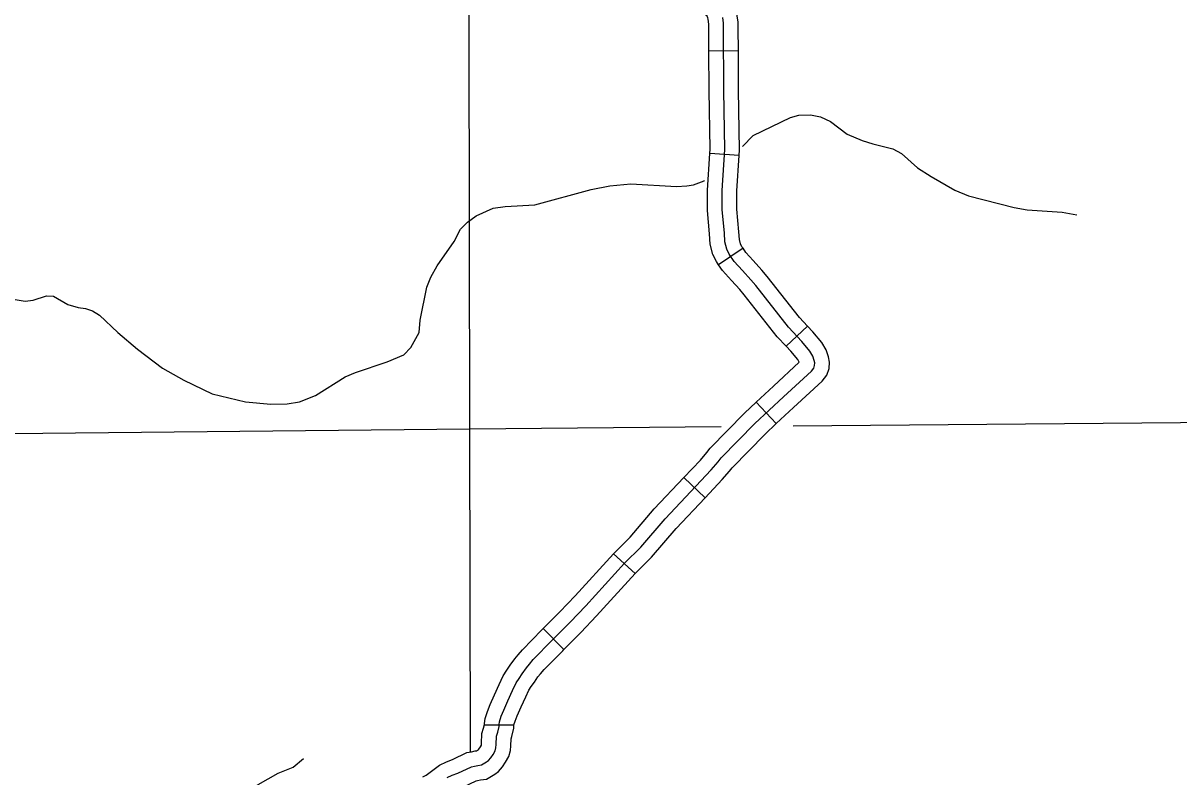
# Model space of a CAD drawing. Extents: x 1377389 to 1380723, y 1168351 to 1170484.
# Drawn here: x 1379168.8 to 1379286.7, y 1169012.5 to 1169089.4 of the extents above; entities that cross this region are included whole.
import ezdxf

# ---------------------------------------------------------------- set-up
doc = ezdxf.new("R2010")
doc.units = 0
doc.layers.add('B_Fill', color=7, linetype='Continuous')

msp = doc.modelspace()

# ---------------------------------------------------------------- linework, layer by layer
at = {"layer": 'B_Fill'}
for p, q in [((1379241.78, 1169086.53), (1379238.78, 1169086.51)), ((1379241.86, 1169075.87), (1379238.86, 1169076.05)), ((1379242.26, 1169066.39), (1379239.76, 1169064.72)), ((1379248.83, 1169058.46), (1379246.65, 1169056.4)), ((1379245.65, 1169048.51), (1379243.6, 1169050.69)), ((1379238.4, 1169040.96), (1379236.22, 1169043.02)), ((1379231.25, 1169033.23), (1379229.04, 1169035.25)), ((1379223.97, 1169025.49), (1379221.85, 1169027.61)), ((1379218.87, 1169017.76), (1379215.87, 1169017.76))]:
    msp.add_line(p, q, dxfattribs=at)
for points in [[(1379214.37, 1169047.94), (1379214.22, 1169150.15), (1379214.06, 1169153.54)], [(1379241.78, 1169086.53), (1379241.76, 1169088.81), (1379241.76, 1169089.46), (1379241.67, 1169090.1), (1379241.6, 1169091.06), (1379241.27, 1169091.47), (1379241.08, 1169091.91), (1379239.95, 1169092.83), (1379239.3, 1169093.1), (1379238.28, 1169093.61), (1379237.22, 1169094.18), (1379236.98, 1169094.32), (1379236.87, 1169094.45), (1379236.8, 1169094.52), (1379236.8, 1169094.53), (1379236.76, 1169094.59), (1379236.67, 1169094.88), (1379236.64, 1169094.99)], [(1379238.78, 1169086.51), (1379238.76, 1169088.8), (1379238.76, 1169089.25), (1379238.69, 1169089.77), (1379238.68, 1169089.91), (1379238.67, 1169089.91), (1379238.61, 1169090.05), (1379238.4, 1169090.23), (1379238.05, 1169090.37), (1379236.9, 1169090.95), (1379235.78, 1169091.55), (1379235.29, 1169091.83), (1379234.85, 1169092.18), (1379234.63, 1169092.45), (1379234.53, 1169092.55), (1379234.28, 1169092.88), (1379233.99, 1169093.4), (1379233.82, 1169093.95), (1379233.81, 1169093.99)], [(1379212.07, 1169012.41), (1379212.57, 1169012.66), (1379213.16, 1169012.87), (1379214.54, 1169013.52), (1379214.85, 1169013.57), (1379215.19, 1169013.65), (1379215.57, 1169013.71), (1379216.09, 1169014.02), (1379216.28, 1169014.15), (1379216.51, 1169014.42), (1379216.74, 1169014.78), (1379216.95, 1169015.14), (1379217.03, 1169015.45), (1379217.07, 1169015.78), (1379217.09, 1169016.64), (1379217.22, 1169017.04), (1379217.37, 1169017.63), (1379217.37, 1169017.82), (1379217.41, 1169018.11), (1379217.58, 1169018.67), (1379217.83, 1169019.28), (1379218.25, 1169020.24), (1379218.73, 1169021.29), (1379219.09, 1169022.07), (1379219.4, 1169022.53), (1379219.73, 1169023.01), (1379220.15, 1169023.61), (1379220.45, 1169023.97), (1379220.85, 1169024.45), (1379222.79, 1169026.42), (1379224.62, 1169028.26), (1379226.21, 1169029.92), (1379230.17, 1169034.27), (1379231.83, 1169035.91), (1379234.32, 1169038.82), (1379239.02, 1169043.8), (1379239.71, 1169044.62), (1379240.02, 1169045.01), (1379243.46, 1169048.51), (1379246.38, 1169051.25), (1379249.25, 1169053.88), (1379249.47, 1169054.16), (1379249.55, 1169054.43), (1379249.57, 1169054.71), (1379249.53, 1169054.94), (1379249.37, 1169055.4), (1379249.07, 1169055.91), (1379248.25, 1169056.89), (1379246.89, 1169058.34), (1379243.55, 1169062.59), (1379243.06, 1169063.18), (1379242.19, 1169064.13), (1379241.35, 1169065.05), (1379240.85, 1169065.8), (1379240.6, 1169066.3), (1379240.39, 1169067.05), (1379240.35, 1169067.97), (1379240.14, 1169070.32), (1379240.14, 1169072.28), (1379240.39, 1169076.47), (1379240.31, 1169082.49), (1379240.26, 1169088.81), (1379240.26, 1169089.35), (1379240.18, 1169089.94)], [(1379238.86, 1169076.05), (1379238.89, 1169076.5), (1379238.81, 1169082.48), (1379238.78, 1169086.51)], [(1379241.86, 1169075.87), (1379241.89, 1169076.43), (1379241.81, 1169082.51), (1379241.78, 1169086.53)], [(1379242.2, 1169076.79), (1379243.28, 1169077.89), (1379247.09, 1169079.73), (1379247.96, 1169079.96), (1379249.14, 1169079.99), (1379250.18, 1169079.8), (1379251.19, 1169079.34), (1379252.87, 1169078.03), (1379254.41, 1169077.37), (1379255.49, 1169077.03), (1379257.56, 1169076.55), (1379258.44, 1169076.06), (1379260.08, 1169074.59), (1379261.46, 1169073.71), (1379263.86, 1169072.32), (1379265.27, 1169071.74), (1379269.92, 1169070.55), (1379271.24, 1169070.33), (1379274.82, 1169070.08), (1379276.34, 1169069.8)], [(1379239.76, 1169064.72), (1379239.55, 1169065.05), (1379239.19, 1169065.76), (1379238.9, 1169066.82), (1379238.85, 1169067.87), (1379238.64, 1169070.25), (1379238.64, 1169072.33), (1379238.86, 1169076.05)], [(1379242.26, 1169066.39), (1379242.15, 1169066.55), (1379242, 1169066.84), (1379241.88, 1169067.29), (1379241.84, 1169068.08), (1379241.64, 1169070.38), (1379241.64, 1169072.24), (1379241.86, 1169075.87)], [(1379167.56, 1169061.23), (1379169, 1169061.01), (1379169.8, 1169061.12), (1379171.18, 1169061.54), (1379171.88, 1169061.52), (1379173.36, 1169060.67), (1379174.39, 1169060.34), (1379175.15, 1169060.26), (1379175.88, 1169060), (1379176.57, 1169059.57), (1379178.44, 1169057.8), (1379180.47, 1169056.12), (1379183.02, 1169054.18), (1379185.18, 1169052.95), (1379188.09, 1169051.55), (1379191.47, 1169050.72), (1379194.05, 1169050.5), (1379195.74, 1169050.53), (1379196.99, 1169050.75), (1379198.61, 1169051.38), (1379201.66, 1169053.27), (1379202.7, 1169053.73), (1379205.94, 1169054.81), (1379207.63, 1169055.54), (1379208.37, 1169056.26), (1379209.2, 1169057.81), (1379209.3, 1169059.07), (1379209.97, 1169062.44), (1379210.38, 1169063.45), (1379211.04, 1169064.59), (1379212.76, 1169067.08), (1379213.42, 1169068.35), (1379214.13, 1169069.07), (1379215.03, 1169069.72), (1379216.74, 1169070.49), (1379217.97, 1169070.67), (1379221, 1169070.82), (1379226.75, 1169072.4), (1379228.68, 1169072.76), (1379230.79, 1169072.98), (1379235.48, 1169072.69), (1379236.52, 1169072.76)], [(1379236.52, 1169072.76), (1379237.21, 1169072.86), (1379238.28, 1169073.29), (1379238.32, 1169073.33)], [(1379248.83, 1169058.46), (1379248.03, 1169059.32), (1379244.72, 1169063.53), (1379244.19, 1169064.17), (1379243.29, 1169065.14), (1379242.54, 1169065.97), (1379242.26, 1169066.39)], [(1379246.65, 1169056.4), (1379245.75, 1169057.36), (1379242.38, 1169061.65), (1379241.93, 1169062.19), (1379241.08, 1169063.11), (1379240.16, 1169064.12), (1379239.76, 1169064.72)], [(1379245.65, 1169048.51), (1379247.4, 1169050.15), (1379250.35, 1169052.85), (1379250.82, 1169053.45), (1379251.04, 1169054.15), (1379251.08, 1169054.79), (1379250.99, 1169055.32), (1379250.74, 1169056.04), (1379250.29, 1169056.78), (1379249.37, 1169057.89), (1379248.83, 1169058.46)], [(1379243.6, 1169050.69), (1379245.36, 1169052.35), (1379248, 1169054.77), (1379247.84, 1169055.04), (1379247.13, 1169055.9), (1379246.65, 1169056.4)], [(1379236.22, 1169043.02), (1379237.9, 1169044.8), (1379238.55, 1169045.57), (1379238.89, 1169046), (1379242.41, 1169049.58), (1379243.6, 1169050.69)], [(1379240.01, 1169048.17), (1379214.37, 1169047.94)], [(1379238.4, 1169040.96), (1379240.14, 1169042.8), (1379240.87, 1169043.68), (1379241.14, 1169044.01), (1379244.51, 1169047.44), (1379245.65, 1169048.51)], [(1379318.54, 1169048.87), (1379247.36, 1169048.24)], [(1379214.37, 1169047.94), (1379110.42, 1169046.88)], [(1379214.43, 1169015.02), (1379214.37, 1169047.94)], [(1379229.03, 1169035.25), (1379229.09, 1169035.31), (1379230.73, 1169036.94), (1379233.2, 1169039.83), (1379236.22, 1169043.02)], [(1379231.25, 1169033.23), (1379232.93, 1169034.89), (1379235.43, 1169037.82), (1379238.4, 1169040.96)], [(1379221.85, 1169027.61), (1379223.55, 1169029.31), (1379225.11, 1169030.95), (1379229.04, 1169035.25)], [(1379223.97, 1169025.49), (1379225.7, 1169027.21), (1379227.31, 1169028.9), (1379231.25, 1169033.23)], [(1379215.87, 1169017.76), (1379215.87, 1169017.92), (1379215.94, 1169018.44), (1379216.17, 1169019.17), (1379216.45, 1169019.86), (1379216.88, 1169020.85), (1379217.37, 1169021.91), (1379217.78, 1169022.81), (1379218.16, 1169023.37), (1379218.49, 1169023.87), (1379218.96, 1169024.52), (1379219.3, 1169024.93), (1379219.74, 1169025.46), (1379221.72, 1169027.47), (1379221.85, 1169027.61)], [(1379218.87, 1169017.73), (1379218.88, 1169017.79), (1379219, 1169018.16), (1379219.21, 1169018.7), (1379219.62, 1169019.62), (1379220.09, 1169020.66), (1379220.41, 1169021.34), (1379220.64, 1169021.7), (1379220.96, 1169022.16), (1379221.33, 1169022.69), (1379221.6, 1169023), (1379221.97, 1169023.44), (1379223.85, 1169025.36), (1379223.97, 1169025.49)], [(1379209.59, 1169012.49), (1379209.91, 1169012.68), (1379211.29, 1169013.69), (1379211.98, 1169014.04), (1379212.59, 1169014.25), (1379214.08, 1169014.96), (1379214.55, 1169015.04), (1379214.92, 1169015.13), (1379215.06, 1169015.15), (1379215.27, 1169015.27), (1379215.3, 1169015.31), (1379215.46, 1169015.56), (1379215.55, 1169015.71), (1379215.55, 1169015.72), (1379215.57, 1169015.88), (1379215.59, 1169016.9), (1379215.78, 1169017.46), (1379215.87, 1169017.82), (1379215.87, 1169017.76)], [(1379211.14, 1169009.92), (1379211.57, 1169010.18), (1379212.86, 1169011.12), (1379213.16, 1169011.27), (1379213.74, 1169011.48), (1379215.01, 1169012.08), (1379215.15, 1169012.11), (1379215.47, 1169012.18), (1379216.09, 1169012.27), (1379216.91, 1169012.75), (1379217.3, 1169013.03), (1379217.72, 1169013.52), (1379218.03, 1169014), (1379218.36, 1169014.58), (1379218.51, 1169015.18), (1379218.56, 1169015.67), (1379218.58, 1169016.38), (1379218.66, 1169016.62), (1379218.87, 1169017.44), (1379218.87, 1169017.76)], [(1379167.06, 1169000.67), (1379169.26, 1169000.62), (1379171.62, 1169001.15), (1379173.08, 1169002.24), (1379174.27, 1169003.56), (1379175.72, 1169006.48), (1379176.88, 1169007.64), (1379179.71, 1169007.77), (1379181.71, 1169008.17), (1379184.3, 1169008.99), (1379185.8, 1169009.34), (1379188.63, 1169009.42), (1379190.29, 1169010.05), (1379192.77, 1169011.71), (1379194.81, 1169012.88), (1379196.36, 1169013.48), (1379197.41, 1169014.36)]]:
    msp.add_lwpolyline(points, dxfattribs=at)

doc.saveas('drawing.dxf')
